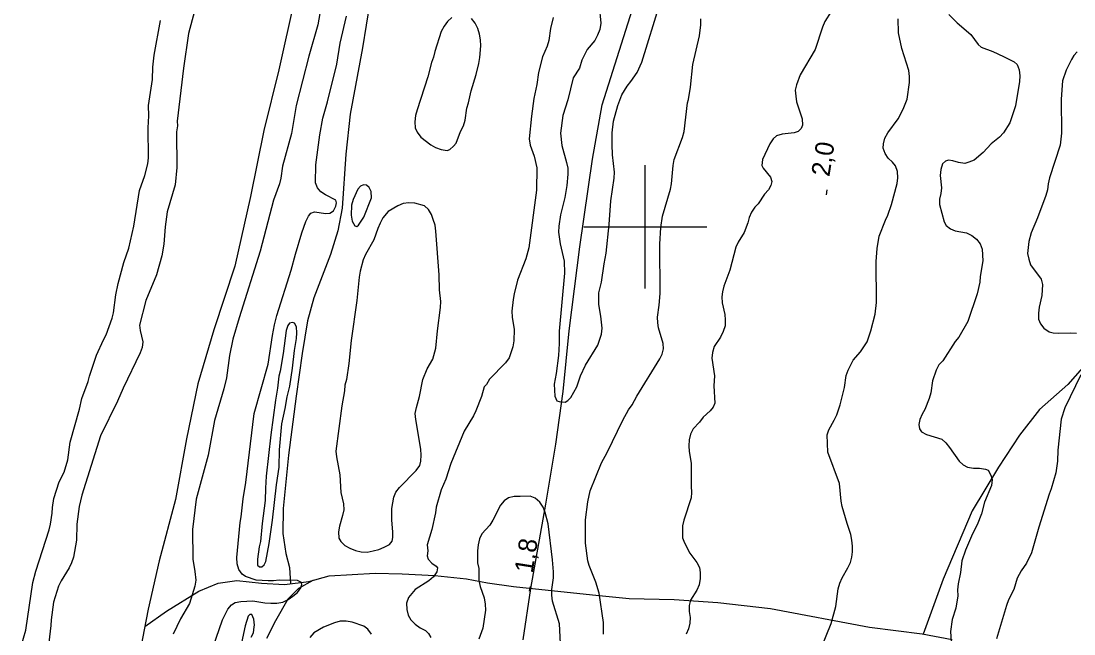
# Model space of a CAD drawing. Extents: x 282461 to 284471, y 5554090 to 5557646.
# Drawn here: x 282898.6 to 283069.7, y 5555733.8 to 5555833.5 of the extents above; entities that cross this region are included whole.
import ezdxf

# ---------------------------------------------------------------- set-up
doc = ezdxf.new("R2010")
doc.units = 0
for name, color, linetype in [('Niveau 1', 7, 'Continuous'), ('Niveau 2', 7, 'Continuous'), ('Niveau 22', 7, 'Continuous'), ('Niveau 3', 7, 'Continuous'), ('Niveau 4', 7, 'Continuous'), ('Niveau 61', 7, 'Continuous')]:
    doc.layers.add(name, color=color, linetype=linetype)

msp = doc.modelspace()

# ---------------------------------------------------------------- linework, layer by layer
at = {"layer": 'Niveau 1'}
for points in [[(283070.17, 5555828.42), (283069.65, 5555827.84), (283069.25, 5555827.2), (283068.4, 5555825.46), (283067.79, 5555823.72), (283067.58, 5555820.77), (283067.64, 5555815.23), (283067.43, 5555813.26), (283065.69, 5555807.94), (283065.47, 5555807.01), (283065.36, 5555806.03), (283065.08, 5555805.1), (283063.73, 5555801.45), (283062.72, 5555799.02), (283062.33, 5555797.63), (283062.11, 5555795.66), (283062.3, 5555794.74), (283062.6, 5555793.82), (283064.3, 5555791.47), (283064.54, 5555790.6), (283064.44, 5555788.81), (283063.99, 5555786.96), (283063.89, 5555785.98), (283063.9, 5555785), (283064.2, 5555784.25), (283064.78, 5555783.5), (283065.6, 5555782.93), (283066.29, 5555782.76), (283067.22, 5555782.71), (283069.07, 5555782.78), (283070.05, 5555782.73)], [(283070.76, 5555775.92), (283068.15, 5555770.59), (283067.59, 5555768.74), (283067.01, 5555763.71), (283066.97, 5555761.92), (283066.7, 5555760.02), (283065.97, 5555757.41), (283065.63, 5555756.54), (283063.95, 5555751.16), (283062.78, 5555747), (283061.93, 5555745.32), (283061.08, 5555744.1), (283060.45, 5555742.88), (283059.89, 5555741.03), (283059.04, 5555739.35), (283058.71, 5555738.42), (283057.08, 5555733.04)]]:
    msp.add_lwpolyline(points, dxfattribs=at)
at = {"layer": 'Niveau 2'}
for points in [[(282988.29, 5555824.2), (282987.4, 5555820.66), (282986.62, 5555818.11), (282986.24, 5555815.21), (282986.44, 5555813.24), (282987.22, 5555810.47), (282987.4, 5555809.55), (282987.41, 5555808.56), (282987.26, 5555806.71), (282986.93, 5555804.74), (282986.21, 5555801.96), (282985.94, 5555800.1), (282985.89, 5555799.12), (282986.2, 5555797.21), (282986.81, 5555794.44), (282986.89, 5555792.47), (282986, 5555783.03), (282986.02, 5555781.06), (282985.92, 5555779.1), (282985.55, 5555776.14), (282985.22, 5555774.4), (282985.3, 5555772.5), (282985.65, 5555771.69), (282986, 5555771.58), (282986.99, 5555771.52), (282987.45, 5555771.76), (282987.91, 5555772.28), (282988.42, 5555773.1), (282988.87, 5555773.97), (282989.49, 5555775.77), (282990.28, 5555777.51), (282992.28, 5555780.77), (282992.9, 5555782.56), (282993, 5555783.55), (282992.81, 5555785.46), (282992.44, 5555787.36), (282992.48, 5555789.27), (282992.92, 5555791.01), (282993.3, 5555793.97), (282993.63, 5555795.71), (282994.16, 5555800.4), (282994.41, 5555804.22), (282994.95, 5555807.93), (282995, 5555808.91), (282994.68, 5555811.69), (282994.6, 5555813.36), (282994.64, 5555815.27), (282994.85, 5555817.19), (282995.52, 5555819.74), (282996.2, 5555821.48), (282997.05, 5555822.88), (282997.68, 5555823.63), (282998.71, 5555825.09), (282999.45, 5555826.77), (283002.42, 5555836.41)], [(282992.52, 5555835.92), (282992.78, 5555833.09)], [(282926.79, 5555835.08), (282925.79, 5555831.43), (282924.98, 5555825.8), (282923.97, 5555817.17), (282923.98, 5555816.41), (282923.82, 5555815.43), (282923.88, 5555809.64), (282923.62, 5555806.8), (282922.33, 5555802.45), (282922.01, 5555800.01), (282921.81, 5555797.17), (282921.48, 5555795.26), (282920.59, 5555792.18), (282918.84, 5555788), (282917.84, 5555784), (282917.96, 5555783.13), (282918.39, 5555781.28), (282918.28, 5555780.41), (282917.94, 5555779.54), (282915.17, 5555773.79), (282914.26, 5555771.64), (282911.48, 5555766), (282908.46, 5555756.37), (282908.02, 5555754.52), (282907.64, 5555751.68), (282907.61, 5555749.07), (282907.12, 5555746.29), (282906.78, 5555745.36), (282906.38, 5555744.55), (282905.08, 5555742.46), (282904.68, 5555741.59), (282903.84, 5555738.98), (282903.46, 5555736.14), (282903.42, 5555735.21), (282903.1, 5555732.43)], [(282947.11, 5555834.69), (282946.79, 5555832.84), (282945.33, 5555827.73), (282943.28, 5555819.73), (282942.51, 5555815.15), (282941.06, 5555809.88), (282940.8, 5555807.91), (282940.57, 5555806.98), (282939.62, 5555804.31), (282937.45, 5555796.02), (282934.03, 5555785.23), (282933.02, 5555781.75), (282932.47, 5555779.09), (282931.99, 5555775.44), (282931.55, 5555773.64), (282930.04, 5555768.54), (282929, 5555762.87), (282927.05, 5555755.74), (282926.47, 5555750.82), (282926.52, 5555745.96), (282926.83, 5555743.99), (282926.96, 5555742.55), (282926.8, 5555741.57), (282925.96, 5555738.78), (282924.48, 5555736.29), (282923.29, 5555733.79)], [(282929.78, 5555731.75), (282931.3, 5555736.1), (282932.2, 5555737.84), (282932.77, 5555738.53), (282933.35, 5555738.94), (282934.27, 5555739.12), (282936.24, 5555739.2), (282938.21, 5555738.86), (282939.19, 5555738.81), (282940.12, 5555738.82), (282941.1, 5555739), (282941.96, 5555739.41), (282942.77, 5555739.94), (282943.51, 5555740.58), (282944.02, 5555741.33), (282944.19, 5555741.86), (282944.13, 5555742.2), (282943.49, 5555742.49), (282940.54, 5555742.58), (282939.62, 5555742.46), (282938.75, 5555742.45), (282936.78, 5555742.55), (282935.04, 5555743.17), (282934.52, 5555743.52), (282933.99, 5555744.32), (282933.69, 5555745.24), (282933.62, 5555746.23), (282934.19, 5555751.95), (282934.36, 5555752.88), (282934.67, 5555755.77), (282935.11, 5555758.43), (282936.44, 5555769.65), (282938.72, 5555777.65), (282939.42, 5555782.33), (282939.75, 5555784.07), (282940.14, 5555785.58), (282942.49, 5555792.94), (282943.16, 5555795.54), (282944.22, 5555799.02), (282944.84, 5555800.88), (282945.29, 5555801.75), (282945.69, 5555802.21), (282946.27, 5555802.45), (282948.12, 5555802.17), (282948.76, 5555802.24), (282949.34, 5555802.59), (282949.73, 5555803.34), (282949.84, 5555803.92), (282949.72, 5555804.33), (282948.03, 5555805.18), (282947.28, 5555805.69), (282946.75, 5555806.33), (282946.45, 5555807.13), (282946.48, 5555810.08), (282947.12, 5555814.94), (282947.61, 5555817.67), (282948.4, 5555820.33), (282949.89, 5555826.42), (282950.44, 5555829.83), (282951.49, 5555834.23)], [(282968.56, 5555834.02), (282967.88, 5555833.38), (282967.31, 5555832.63), (282966.85, 5555831.75), (282965.84, 5555828.51), (282965.62, 5555827.58), (282965.28, 5555826.71), (282964.67, 5555824.39), (282962.93, 5555819), (282962.66, 5555818.07), (282962.55, 5555817.09), (282962.62, 5555816.11), (282962.97, 5555815.36), (282963.56, 5555814.55), (282965.14, 5555813.35), (282965.95, 5555812.89), (282966.82, 5555812.55), (282967.81, 5555812.39), (282968.27, 5555812.57), (282968.84, 5555813.09), (282969.3, 5555813.61), (282969.97, 5555815.47)], [(282985.06, 5555834.04), (282984.62, 5555832.24), (282984.35, 5555830.27), (282984.07, 5555829.35), (282983.33, 5555827.61), (282982.67, 5555825.11), (282982.4, 5555823.14), (282981.9, 5555820.88), (282981.52, 5555817.99), (282981.16, 5555814.29), (282981.28, 5555813.3), (282981.94, 5555811.46), (282982.36, 5555809.61), (282982.34, 5555805.97), (282981.11, 5555796.59), (282980.61, 5555794.79), (282979.26, 5555791.32), (282978.7, 5555789.11), (282978.54, 5555788.19), (282978.33, 5555786.28), (282978.39, 5555785.3), (282978.7, 5555783.33), (282978.67, 5555781.48), (282978.5, 5555780.5), (282977.88, 5555778.7), (282977.31, 5555777.89), (282974.68, 5555775.21), (282974.23, 5555774.39), (282973.82, 5555773.99), (282973.38, 5555772.42), (282972.48, 5555770.1), (282972.08, 5555769.29), (282970.6, 5555766.79), (282968.4, 5555761.52), (282967.62, 5555758.97), (282966.83, 5555757.23)], [(282969.97, 5555815.47), (282970.49, 5555816.4), (282970.77, 5555817.33), (282971.03, 5555819.3), (282971.31, 5555820.17), (282971.7, 5555822.08), (282972.54, 5555824.74), (282972.98, 5555826.54), (282973.15, 5555827.52), (282973.3, 5555829.43), (282973.23, 5555830.42), (282973.05, 5555831.34), (282972.81, 5555832.26), (282972.39, 5555833.13), (282971.75, 5555833.88)], [(283007.03, 5555820.68), (283007.35, 5555822.71), (283007.72, 5555826.41), (283008.83, 5555831.05), (283009.04, 5555832.84), (283009.03, 5555833.82)], [(283030.21, 5555834.98), (283029.19, 5555833.35), (283028.79, 5555832.48), (283027.61, 5555828.82), (283025.16, 5555824.7), (283024.6, 5555823.07), (283024.38, 5555822.2), (283024.45, 5555821.22), (283024.57, 5555820.3), (283025.47, 5555817.53), (283025.54, 5555816.54), (283025.31, 5555815.96), (283024.85, 5555815.5), (283024.22, 5555815.26), (283022.25, 5555815.07), (283021.33, 5555814.78), (283020.81, 5555814.31), (283020.24, 5555813.49), (283019.05, 5555810.94), (283018.95, 5555809.96), (283019.18, 5555809.55), (283020.36, 5555808.06), (283020.54, 5555807.37), (283020.43, 5555806.73), (283020.03, 5555806.03), (283019.4, 5555805.33), (283018.32, 5555803.76), (283017.8, 5555803.18), (283017.29, 5555802.37), (283016.89, 5555801.5), (283016.67, 5555800.63), (283016.05, 5555799.06), (283015.08, 5555797.49), (283014.74, 5555796.68), (283013.74, 5555792.97), (283012.78, 5555790.36), (283012.56, 5555789.43), (283012.45, 5555788.62), (283012.52, 5555787.64), (283012.94, 5555785.74), (283013.01, 5555784.87), (283012.96, 5555783.89)], [(283049.34, 5555834.52), (283050.68, 5555833.14), (283052.9, 5555831.25), (283054.07, 5555829.64), (283054.6, 5555829.19), (283056.46, 5555828.51), (283058.2, 5555827.71), (283059.95, 5555826.8), (283060.42, 5555826.4), (283060.77, 5555825.53), (283060.84, 5555824.55), (283060.79, 5555823.63), (283060.14, 5555819.69), (283059.24, 5555816.91), (283058.21, 5555815.28), (283057.58, 5555814.58), (283056.21, 5555813.48), (283054.89, 5555812.08), (283053.45, 5555810.85), (283052.59, 5555810.5), (283051.9, 5555810.32), (283050.91, 5555810.43), (283049.98, 5555810.71), (283049.29, 5555810.82), (283048.77, 5555810.7), (283048.31, 5555810.23), (283048.03, 5555809.31), (283047.93, 5555808.32), (283048.12, 5555806.36), (283048.01, 5555805.44), (283047.79, 5555804.51), (283047.8, 5555803.64), (283048.58, 5555800.82), (283048.88, 5555800.24), (283049.58, 5555799.67), (283050.33, 5555799.33), (283052.19, 5555799.05), (283053.06, 5555798.6), (283053.82, 5555797.97), (283054.4, 5555797.22), (283054.76, 5555796.36), (283054.84, 5555794.45), (283054.4, 5555791.9), (283054.35, 5555790.98), (283053.91, 5555789.13), (283052.39, 5555784.61), (283050.97, 5555782.05), (283050.34, 5555781.35), (283048.35, 5555778.22), (283047.72, 5555777.58), (283047.26, 5555776.71)], [(282992.78, 5555833.09), (282992.61, 5555832.1), (282992.27, 5555831.17), (282991.82, 5555830.3), (282990.56, 5555828.84), (282989.71, 5555827.1), (282989.32, 5555825.77), (282988.29, 5555824.2)], [(283029.67, 5555763.37), (283029.53, 5555766.21), (283029.81, 5555767.02), (283030.72, 5555768.58), (283031.12, 5555769.46), (283031.68, 5555771.08), (283032.4, 5555773.86), (283032.67, 5555775.83), (283032.95, 5555776.7), (283033.8, 5555778.32), (283034.95, 5555779.66), (283036.03, 5555781.29), (283036.65, 5555783.09), (283037.38, 5555785.81), (283037.59, 5555787.72), (283037.52, 5555794.37), (283037.67, 5555796.45), (283038, 5555798.48), (283039.01, 5555801.09), (283039.41, 5555801.9), (283040.03, 5555803.64), (283040.92, 5555807.06), (283041.03, 5555807.99), (283040.96, 5555808.97), (283040.66, 5555809.9), (283040.19, 5555810.53), (283039.49, 5555811.16), (283038.96, 5555811.91), (283038.66, 5555812.77), (283038.71, 5555813.47), (283038.94, 5555814.39), (283039.39, 5555815.26), (283041.1, 5555817.53), (283041.9, 5555819.1), (283042.58, 5555820.73), (283042.96, 5555823.45), (283042.95, 5555824.43), (283042.82, 5555825.41), (283041.68, 5555828.99), (283041.14, 5555831.53), (283041.11, 5555833.79)], [(282993.23, 5555733.79), (282993.21, 5555735.7), (282992.52, 5555740.43), (282991.98, 5555742.22), (282990.91, 5555744.93), (282990.67, 5555745.73), (282990.29, 5555748.56), (282990.31, 5555752.38), (282990.69, 5555755.27), (282991.07, 5555757.07), (282992.88, 5555761.65), (282993.79, 5555763.33), (282996.34, 5555768.55), (282997.3, 5555770.24), (282997.87, 5555771.05), (282998.61, 5555772.5), (283002.37, 5555778.54), (283002.77, 5555779.3), (283002.99, 5555780.17), (283002.92, 5555781.03), (283002.14, 5555783.57), (283002.02, 5555784.38), (283002.01, 5555785.3), (283002.28, 5555787.27), (283002.43, 5555789.18), (283002.35, 5555797.16), (283002.55, 5555799.88), (283002.82, 5555801.73), (283004.11, 5555806.14), (283004.27, 5555807.01), (283004.53, 5555809.96), (283004.69, 5555810.94), (283006.05, 5555814.54), (283006.33, 5555815.47), (283006.86, 5555820.16), (283007.03, 5555820.68)], [(282955.53, 5555804.71), (282955.46, 5555805.75), (282955.16, 5555806.38), (282954.7, 5555806.78), (282954.23, 5555806.84), (282953.72, 5555806.6), (282953.32, 5555806.14), (282952.52, 5555804.46), (282952.25, 5555803.53), (282952.2, 5555801.91), (282952.39, 5555800.93), (282952.8, 5555800.18), (282953.15, 5555800.07), (282953.44, 5555800.25), (282954.29, 5555801.58), (282955.53, 5555804.71)], [(282966.52, 5555792.2), (282965.98, 5555799.31), (282965.85, 5555800.29), (282965.55, 5555801.21), (282965.25, 5555802.02), (282964.78, 5555802.82), (282964.14, 5555803.4), (282962.57, 5555803.85), (282961.59, 5555803.9), (282960.66, 5555803.77), (282959.8, 5555803.42), (282958.25, 5555802.48), (282957.39, 5555801.44), (282956.94, 5555800.62), (282956.54, 5555799.75), (282955.92, 5555797.9), (282954.56, 5555795.52), (282954.16, 5555794.65), (282953.66, 5555792.79), (282953.5, 5555791.81), (282953.13, 5555788.05), (282952.22, 5555781.51), (282951.85, 5555777.81), (282951.48, 5555775.2), (282951.2, 5555774.27), (282951.15, 5555773.35), (282950.71, 5555770.92), (282949.75, 5555763.51), (282949.82, 5555762.59), (282950.37, 5555759.7), (282950.57, 5555756.81), (282951, 5555754.97), (282951.01, 5555753.99), (282950.84, 5555753.06), (282950.34, 5555751.32), (282950.18, 5555750.4), (282950.24, 5555749.41), (282950.54, 5555748.84), (282951.18, 5555748.21), (282952, 5555747.75), (282952.93, 5555747.41), (282953.86, 5555747.19), (282954.84, 5555747.14), (282955.82, 5555747.32), (282956.74, 5555747.56), (282957.61, 5555747.91), (282958.47, 5555748.38), (282958.87, 5555748.9), (282958.98, 5555749.48), (282958.97, 5555750.41), (282958.83, 5555752.31), (282958.81, 5555754.22), (282959.14, 5555756.07), (282959.48, 5555756.88), (282960.05, 5555757.64), (282962.8, 5555760.38), (282963.37, 5555761.19), (282963.54, 5555761.88), (282963.58, 5555762.87), (282963.52, 5555763.85), (282962.71, 5555768.7), (282962.64, 5555769.68), (282962.81, 5555770.61), (282963.31, 5555772.4), (282963.86, 5555775.18), (282964.59, 5555776.92), (282965.5, 5555778.49), (282966, 5555780.29), (282966.26, 5555783.12), (282966.75, 5555786.88), (282966.79, 5555787.87), (282966.6, 5555789.77), (282966.52, 5555792.2)], [(282940.94, 5555767.98), (282941.5, 5555770.46), (282941.82, 5555772.37), (282942.27, 5555774.11), (282942.7, 5555777), (282943.01, 5555779.89), (282943.34, 5555781.86), (282943.39, 5555782.78), (282943.32, 5555783.76), (282943.02, 5555784.34), (282942.68, 5555784.45), (282942.22, 5555784.33), (282941.93, 5555783.98), (282941.65, 5555783.17), (282941.17, 5555779.41), (282940.68, 5555776.52), (282940.46, 5555775.71), (282940.25, 5555773.75), (282939.92, 5555771.84), (282939.17, 5555766.17), (282938.43, 5555759.47), (282938.28, 5555757.5), (282938.24, 5555755.54), (282937.76, 5555751.78), (282937.51, 5555748.84), (282937.28, 5555747.97), (282937.02, 5555746), (282937.03, 5555745.02), (282937.32, 5555744.73), (282937.72, 5555744.74), (282938.07, 5555745.03), (282938.35, 5555745.61), (282938.9, 5555748.5), (282939.43, 5555752.31), (282940.07, 5555758.04), (282940.5, 5555760.93), (282940.58, 5555763.76), (282940.94, 5555767.98)], [(283012.96, 5555783.89), (283012.68, 5555782.96), (283012.23, 5555782.09), (283011.2, 5555780.52), (283010.92, 5555779.59), (283010.82, 5555778.67), (283011.25, 5555775.78), (283011.15, 5555774.16), (283011.3, 5555771.33), (283011.02, 5555770.69), (283010.56, 5555770.11), (283009.41, 5555769.06), (283008.84, 5555768.24), (283007.81, 5555767.14), (283007.36, 5555766.27), (283007.13, 5555765.4), (283007.09, 5555764.41), (283007.15, 5555763.49), (283007.46, 5555761.58), (283007.44, 5555757.83), (283007.51, 5555756.84), (283007.46, 5555755.92), (283006.29, 5555752.33), (283006.06, 5555751.4), (283006.08, 5555749.43), (283006.38, 5555748.63), (283007.27, 5555746.96), (283008.38, 5555745.41), (283008.8, 5555744.6), (283008.92, 5555743.79), (283008.93, 5555742.81), (283008.77, 5555741.82), (283008.37, 5555740.95), (283007.35, 5555739.33), (283007.12, 5555738.46), (283007.13, 5555737.48), (283007.32, 5555736.5), (283007.27, 5555735.57), (283007.05, 5555734.64), (283006.65, 5555733.77)], [(283047.26, 5555776.71), (283046.65, 5555774.97), (283046.38, 5555773), (283046.15, 5555772.08), (283045.42, 5555770.28), (283044.97, 5555769.53), (283044.63, 5555768.66), (283044.46, 5555767.85), (283044.58, 5555767.15), (283044.88, 5555766.69), (283045.69, 5555766.24), (283048.19, 5555765.51), (283048.83, 5555764.88), (283049.42, 5555764.13), (283051, 5555761.89), (283051.64, 5555761.31), (283052.34, 5555760.92), (283053.33, 5555760.75), (283054.31, 5555760.76), (283055.3, 5555760.59), (283055.7, 5555760.42), (283056.17, 5555759.62), (283056.36, 5555758.92), (283056.25, 5555757.94), (283055.12, 5555755.22), (283054.62, 5555753.36), (283053.94, 5555751.57), (283053.15, 5555750.12), (283052.02, 5555747.45), (283051.46, 5555745.72), (283051.24, 5555743.81), (283050.86, 5555741.96), (283050.75, 5555740.97), (283050.76, 5555739.99), (283050.44, 5555738.02), (283049.88, 5555736.17), (283049.61, 5555734.21), (283049.68, 5555732.53)], [(283027.76, 5555729.48), (283030.19, 5555735.51), (283030.97, 5555738.29), (283031.35, 5555741.13), (283031.63, 5555742.06), (283031.97, 5555742.92), (283032.94, 5555744.55), (283033.33, 5555745.42), (283033.55, 5555746.29), (283033.66, 5555747.16), (283033.65, 5555748.08), (283033.58, 5555749.07), (283033.4, 5555749.99), (283032.8, 5555751.78), (283032.02, 5555754.55), (283031.84, 5555755.41), (283031.58, 5555758.3), (283029.67, 5555763.37)], [(282966.83, 5555757.23), (282966.04, 5555754.45), (282965.94, 5555753.52), (282965.33, 5555750.8), (282964.55, 5555748.31), (282964.67, 5555747.33), (282964.57, 5555746.52), (282964.74, 5555746), (282965.33, 5555745.31), (282966.03, 5555744.85), (282966.26, 5555744.57), (282966.16, 5555743.93), (282965.59, 5555743.12), (282964.84, 5555742.47), (282962.6, 5555741.07), (282961.51, 5555739.73), (282961.23, 5555738.81), (282961.24, 5555737.82), (282961.48, 5555736.9), (282961.9, 5555736.1), (282962.6, 5555735.41), (282963.42, 5555734.84), (282964.29, 5555734.38), (282964.81, 5555733.92), (282965.17, 5555733.23)], [(282986.31, 5555731.2), (282986.09, 5555735.48), (282984.95, 5555739.17), (282984.83, 5555740.1), (282984.82, 5555741.02), (282985.09, 5555742.93), (282985.08, 5555743.92), (282984.94, 5555745.88), (282984.24, 5555751.72), (282983.76, 5555753.57), (282983.4, 5555754.43), (282982.87, 5555755.24), (282982.11, 5555755.87), (282981.3, 5555756.21), (282979.68, 5555756.14), (282978.69, 5555756.19), (282977.77, 5555755.95), (282977.08, 5555755.48), (282976.51, 5555754.78), (282975.26, 5555752.29), (282974.75, 5555751.53), (282973.43, 5555750.07), (282973.09, 5555749.26), (282972.87, 5555748.33), (282972.76, 5555747.35), (282972.73, 5555745.38), (282972.97, 5555744.46), (282972.99, 5555742.49), (282973.17, 5555741.51), (282973.83, 5555739.67), (282974.01, 5555738.68), (282974.02, 5555737.7), (282973.59, 5555734.75), (282972.97, 5555732.95)], [(282936.44, 5555734.97), (282936.49, 5555735.26), (282936.43, 5555736.24), (282936.07, 5555736.99), (282935.78, 5555736.99), (282935.5, 5555736.69), (282934.99, 5555735.13), (282934.39, 5555732.36)], [(282935.99, 5555733.29), (282936.33, 5555733.99), (282936.44, 5555734.97)], [(282955.5, 5555733.79), (282954.91, 5555734.6), (282954.27, 5555735.11), (282952.41, 5555735.73), (282951.43, 5555735.9), (282950.45, 5555735.89), (282949.52, 5555735.65), (282947.74, 5555734.95), (282946.13, 5555734.01), (282945.5, 5555733.26)]]:
    msp.add_lwpolyline(points, dxfattribs=at)
at = {"layer": 'Niveau 22'}
for points in [[(282955.36, 5555923.92), (282953.41, 5555910.92), (282951.58, 5555896.99), (282950.09, 5555884.93), (282948.33, 5555869.35), (282945.71, 5555854.5), (282943, 5555836.99), (282940.46, 5555825.51), (282938.01, 5555815.64), (282935.86, 5555804.95), (282933.32, 5555793.59), (282929.9, 5555783.28), (282927.33, 5555774.46), (282925.45, 5555765.54), (282923.7, 5555755.69), (282921.03, 5555745.72), (282919.26, 5555737.83), (282916.74, 5555724.97)], [(282980.18, 5555732.85), (282981.42, 5555741.23), (282983.86, 5555754.93), (282985.49, 5555764.66), (282986.68, 5555773.23), (282987.62, 5555783.07), (282989.4, 5555796.76), (282991.45, 5555811.02), (282992.98, 5555819.83), (283000.01, 5555841.92), (283001.82, 5555846.79), (283003.73, 5555852.37), (283008.02, 5555867.19), (283009.61, 5555874.58), (283013.32, 5555889.62), (283014.53, 5555895.77), (283014.6, 5555899.94), (283015.19, 5555906.13), (283015.58, 5555913.54), (283016.67, 5555920.74)], [(282955.24, 5555836.48), (282954.05, 5555829.08), (282952.08, 5555818.31), (282951.34, 5555811.83), (282950.74, 5555803.04), (282950.08, 5555799.34), (282948.85, 5555795.51), (282946.15, 5555788.44), (282945.15, 5555784.73), (282944.28, 5555779.41), (282943.31, 5555772.47), (282942.03, 5555762.87), (282941.19, 5555754.2), (282941.12, 5555750.15), (282941.62, 5555746.92), (282942.22, 5555744.62), (282942.38, 5555741.99)], [(283073.02, 5555779.36), (283068.64, 5555774.38), (283064.03, 5555770.32), (283060.8, 5555766.15), (283057.38, 5555760.93), (283053.14, 5555753.86), (283048.4, 5555742.74), (283045.16, 5555733.8)], [(282918.71, 5555735.03), (282922.22, 5555737.5), (282927.46, 5555740.76), (282930.63, 5555742.05), (282933.63, 5555742.53), (282937.63, 5555742.09), (282941.39, 5555741.87), (282945.37, 5555742.35), (282948.66, 5555743.29), (282956.11, 5555743.68), (282960.5, 5555743.6), (282965.84, 5555743.32), (282970.96, 5555742.8), (282974.39, 5555742.15), (282978.58, 5555741.51), (282991.41, 5555740.17), (282997.4, 5555739.61), (283004.7, 5555739.44), (283011.79, 5555738.94), (283020.33, 5555737.97), (283036.42, 5555734.95), (283044.98, 5555733.83), (283049.89, 5555732.93)], [(282945.98, 5555742.53), (282943.66, 5555741.2), (282941.94, 5555739.46), (282939.95, 5555735.96), (282938.48, 5555733.06)]]:
    msp.add_lwpolyline(points, dxfattribs=at)
at = {"layer": 'Niveau 3'}
for p, q in [((283029.43, 5555805.22), (283029.55, 5555806.01)), ((282981.22, 5555740.75), (282981.34, 5555741.54))]:
    msp.add_line(p, q, dxfattribs=at)
at = {"layer": 'Niveau 4'}
msp.add_lwpolyline([(282898.59, 5555731.83), (282899.37, 5555734.44), (282900.51, 5555742.21), (282901.01, 5555744.01), (282903.14, 5555750.74), (282903.36, 5555751.67), (282903.63, 5555753.46), (282903.68, 5555754.39), (282903.89, 5555755.84), (282904.79, 5555758.57), (282905.59, 5555760.14), (282906.2, 5555762.11), (282906.58, 5555765.01), (282908.08, 5555770.35), (282908.47, 5555772.09), (282909.49, 5555774.88), (282909.71, 5555775.75), (282910.83, 5555779.12), (282911.96, 5555781.62), (282912.42, 5555782.43), (282913.37, 5555785.16), (282913.6, 5555786.03), (282913.97, 5555788.93), (282914.36, 5555790.79), (282915.31, 5555794.21), (282916.09, 5555796.54), (282916.92, 5555800.08), (282917.85, 5555805.88), (282918.69, 5555808.37), (282919.19, 5555810.23), (282919.3, 5555811.22), (282919.25, 5555816.08), (282919.34, 5555818.06), (282919.32, 5555819.74), (282919.92, 5555823.97), (282920.01, 5555825.94), (282920.22, 5555827.91), (282921.26, 5555833.54)], dxfattribs=at)
at = {"layer": 'Niveau 61'}
for points in [[(283000, 5555790), (283000, 5555810)], [(282990, 5555800), (283010, 5555800)]]:
    msp.add_lwpolyline(points, dxfattribs=at)

# ---------------------------------------------------------------- texts
at = {"layer": 'Niveau 3'}
for s, p in [('2,0  ', (283029.91, 5555808.06)), ('1,8  ', (282981.7, 5555743.59))]:
    msp.add_text(s, height=3, rotation=81.0957, dxfattribs=at).set_placement(p)

doc.saveas('drawing.dxf')
